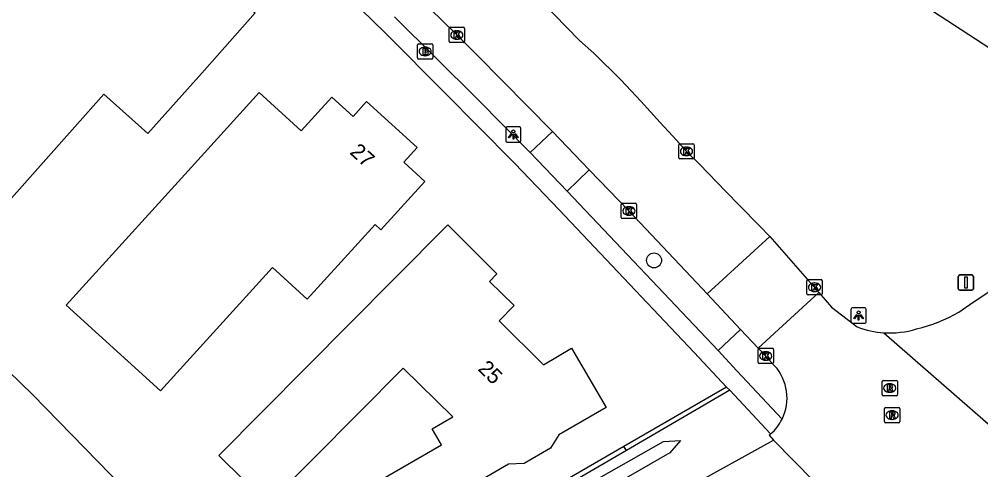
# Model space of a CAD drawing. Extents: x 160457 to 162082, y 388340 to 389736.
# Drawn here: x 160970 to 161032.9, y 389368.9 to 389398.4 of the extents above; entities that cross this region are included whole.
import ezdxf

# ---------------------------------------------------------------- set-up
doc = ezdxf.new("R2010")
doc.units = 0
for name, color, linetype in [('IMGEO_Berm_groen', 7, 'Continuous'), ('IMGEO_Boom', 7, 'Continuous'), ('IMGEO_Brandkraan', 7, 'Continuous'), ('IMGEO_Grasland_overig', 7, 'Continuous'), ('IMGEO_Haag', 7, 'Continuous'), ('IMGEO_Kolk', 7, 'Continuous'), ('IMGEO_Lichtpunt', 7, 'Continuous'), ('IMGEO_Pand', 7, 'Continuous'), ('IMGEO_Pand_nummerreeks', 7, 'Continuous'), ('IMGEO_Parkeervlak_halfverhard', 7, 'Continuous'), ('IMGEO_Rijbaan_lokaal_gesloten', 7, 'Continuous'), ('IMGEO_Rijbaan_lokaal_open', 7, 'Continuous'), ('IMGEO_Rioolput', 7, 'Continuous'), ('IMGEO_Verkeersbordpaal', 7, 'Continuous'), ('IMGEO_Voetpad_open', 7, 'Continuous'), ('IMGEO_Walbescherming', 7, 'Continuous'), ('IMGEO_Waterloop', 7, 'Continuous')]:
    doc.layers.add(name, color=color, linetype=linetype)

msp = doc.modelspace()

# ---------------------------------------------------------------- linework, layer by layer
at = {"layer": 'IMGEO_Berm_groen'}
for points in [[(161016.512, 389374.087), (161009.772, 389370.162)], [(160991.435, 389357.614), (160991.435, 389358.299), (160994.82, 389360.883), (161000, 389363.823), (161012.188, 389370.742), (161013.297, 389370.795), (161012.591, 389369.999), (161000, 389362.739), (160995.281, 389360.018), (160991.435, 389357.614)]]:
    msp.add_lwpolyline(points, dxfattribs=at)
at = {"layer": 'IMGEO_Boom'}
msp.add_circle((161011.564, 389382.582), 0.489, dxfattribs=at)
at = {"layer": 'IMGEO_Brandkraan'}
for p, q in [((160996.093, 389395.824), (160996.093, 389396.676)), ((160996.168, 389396.75), (160997.02, 389396.75)), ((160996.581, 389396.53), (160996.606, 389396.53)), ((160997.094, 389396.676), (160997.094, 389395.824)), ((160996.604, 389395.97), (160996.579, 389395.97)), ((160997.02, 389395.75), (160996.168, 389395.75))]:
    msp.add_line(p, q, dxfattribs=at)
for points in [[(160996.093, 389395.824), (160996.093, 389396.676)], [(160996.168, 389396.75), (160997.02, 389396.75)], [(160996.441, 389396.45), (160996.441, 389396.05), (160996.654, 389396.05)], [(160996.672, 389396.45), (160996.441, 389396.45)], [(160997.094, 389396.676), (160997.094, 389395.824)], [(160996.62, 389396.369), (160996.566, 389396.369), (160996.566, 389396.293)], [(160996.566, 389396.293), (160996.619, 389396.293)], [(160996.628, 389396.217), (160996.566, 389396.217), (160996.566, 389396.136)], [(160996.566, 389396.136), (160996.628, 389396.136)], [(160997.02, 389395.75), (160996.168, 389395.75)]]:
    msp.add_lwpolyline(points, dxfattribs=at)
for centre, radius, start, end in [((160996.17, 389396.674), 0.0765, 91.55205, 178.44795), ((160996.17, 389396.674), 0.0765, 91.55205, 178.44795), ((160996.676, 389396.305), 0.145, 59.4692, 91.53667), ((160996.701, 389396.352), 0.0922, 285.51372, 58.15012), ((160997.018, 389396.674), 0.0765, 1.55205, 88.44795), ((160997.018, 389396.674), 0.0765, 1.55205, 88.44795), ((160996.17, 389395.826), 0.0765, 181.55205, 268.44795), ((160996.17, 389395.826), 0.0765, 181.55205, 268.44795), ((160996.621, 389396.331), 0.0379, 267.82845, 90.93552), ((160996.629, 389396.176), 0.0404, 269.87594, 90.50774), ((160996.66, 389396.301), 0.251, 268.66757, 293.53466), ((160996.706, 389396.16), 0.105, 301.31148, 78.98903), ((160997.018, 389395.826), 0.0765, 271.55205, 358.44795), ((160997.018, 389395.826), 0.0765, 271.55205, 358.44795)]:
    msp.add_arc(centre, radius, start, end, dxfattribs=at)
for centre, major_axis, ratio, start_param, end_param in [((160996.58, 389396.25), (-0.387, 0.002), 0.722429, 4.712389, 7.853982), ((160996.605, 389396.25), (-0.39, 0.002), 0.717154, 1.570796, 4.712389)]:
    msp.add_ellipse(centre, major_axis=major_axis, ratio=ratio, start_param=start_param, end_param=end_param, dxfattribs=at)
at = {"layer": 'IMGEO_Grasland_overig'}
msp.add_lwpolyline([(161016.313, 389374.3), (161009.591, 389370.407)], dxfattribs=at)
at = {"layer": 'IMGEO_Haag'}
for points in [[(161009.591, 389370.407), (160986.83, 389357.226)], [(161009.772, 389370.162), (160987.087, 389356.954)], [(161009.772, 389370.162), (161009.591, 389370.407)]]:
    msp.add_lwpolyline(points, dxfattribs=at)
at = {"layer": 'IMGEO_Kolk'}
for p, q in [((160998.165, 389396.9), (160998.165, 389397.752)), ((160998.24, 389397.826), (160999.092, 389397.826)), ((160999.166, 389397.752), (160999.166, 389396.9)), ((160998.676, 389397.046), (160998.651, 389397.046)), ((160998.653, 389397.606), (160998.678, 389397.606)), ((160999.092, 389396.826), (160998.24, 389396.826)), ((161013.185, 389389.289), (161013.185, 389390.141)), ((161013.26, 389390.215), (161014.112, 389390.215)), ((161014.186, 389390.141), (161014.186, 389389.289)), ((161013.673, 389389.995), (161013.698, 389389.995)), ((161014.112, 389389.215), (161013.26, 389389.215)), ((161013.696, 389389.435), (161013.671, 389389.435)), ((161009.423, 389385.391), (161009.423, 389386.243)), ((161009.498, 389386.317), (161010.35, 389386.317)), ((161009.911, 389386.097), (161009.936, 389386.097)), ((161010.424, 389386.243), (161010.424, 389385.391)), ((161010.35, 389385.317), (161009.498, 389385.317)), ((161009.934, 389385.537), (161009.909, 389385.537)), ((161021.637, 389381.328), (161022.489, 389381.328)), ((161021.562, 389380.402), (161021.562, 389381.254)), ((161022.05, 389381.108), (161022.075, 389381.108)), ((161022.563, 389381.254), (161022.563, 389380.402)), ((161022.489, 389380.328), (161021.637, 389380.328)), ((161022.073, 389380.548), (161022.048, 389380.548)), ((161018.366, 389375.907), (161018.366, 389376.759)), ((161018.441, 389376.833), (161019.293, 389376.833)), ((161018.854, 389376.613), (161018.879, 389376.613)), ((161019.367, 389376.759), (161019.367, 389375.907)), ((161019.293, 389375.833), (161018.441, 389375.833)), ((161018.877, 389376.053), (161018.852, 389376.053))]:
    msp.add_line(p, q, dxfattribs=at)
for points in [[(160998.165, 389396.9), (160998.165, 389397.752)], [(160998.24, 389397.826), (160999.092, 389397.826)], [(160999.166, 389397.752), (160999.166, 389396.9)], [(160998.486, 389397.526), (160998.609, 389397.526), (160998.609, 389397.375), (160998.739, 389397.526), (160998.903, 389397.526), (160998.757, 389397.375), (160998.91, 389397.126), (160998.758, 389397.126), (160998.673, 389397.29), (160998.609, 389397.223), (160998.609, 389397.126), (160998.486, 389397.126), (160998.486, 389397.526)], [(160999.092, 389396.826), (160998.24, 389396.826)], [(161013.185, 389389.289), (161013.185, 389390.141)], [(161013.26, 389390.215), (161014.112, 389390.215)], [(161014.186, 389390.141), (161014.186, 389389.289)], [(161013.506, 389389.915), (161013.629, 389389.915), (161013.629, 389389.764), (161013.759, 389389.915), (161013.923, 389389.915), (161013.777, 389389.764), (161013.93, 389389.515), (161013.778, 389389.515), (161013.693, 389389.679), (161013.629, 389389.612), (161013.629, 389389.515), (161013.506, 389389.515), (161013.506, 389389.915)], [(161014.112, 389389.215), (161013.26, 389389.215)], [(161009.423, 389385.391), (161009.423, 389386.243)], [(161009.498, 389386.317), (161010.35, 389386.317)], [(161009.744, 389386.017), (161009.867, 389386.017), (161009.867, 389385.866), (161009.997, 389386.017), (161010.161, 389386.017), (161010.015, 389385.866), (161010.168, 389385.617), (161010.016, 389385.617), (161009.931, 389385.781), (161009.867, 389385.714), (161009.867, 389385.617), (161009.744, 389385.617), (161009.744, 389386.017)], [(161010.424, 389386.243), (161010.424, 389385.391)], [(161010.35, 389385.317), (161009.498, 389385.317)], [(161021.637, 389381.328), (161022.489, 389381.328)], [(161021.562, 389380.402), (161021.562, 389381.254)], [(161021.883, 389381.028), (161022.006, 389381.028), (161022.006, 389380.877), (161022.136, 389381.028), (161022.3, 389381.028), (161022.154, 389380.877), (161022.307, 389380.628), (161022.155, 389380.628), (161022.07, 389380.792), (161022.006, 389380.725), (161022.006, 389380.628), (161021.883, 389380.628), (161021.883, 389381.028)], [(161022.563, 389381.254), (161022.563, 389380.402)], [(161022.489, 389380.328), (161021.637, 389380.328)], [(161018.366, 389375.907), (161018.366, 389376.759)], [(161018.441, 389376.833), (161019.293, 389376.833)], [(161018.687, 389376.533), (161018.81, 389376.533), (161018.81, 389376.382), (161018.94, 389376.533), (161019.104, 389376.533), (161018.958, 389376.382), (161019.111, 389376.133), (161018.959, 389376.133), (161018.874, 389376.297), (161018.81, 389376.23), (161018.81, 389376.133), (161018.687, 389376.133), (161018.687, 389376.533)], [(161019.367, 389376.759), (161019.367, 389375.907)], [(161019.293, 389375.833), (161018.441, 389375.833)]]:
    msp.add_lwpolyline(points, dxfattribs=at)
for centre, start, end in [((160998.242, 389397.75), 91.55205, 178.44795), ((160998.242, 389397.75), 91.55205, 178.44795), ((160999.09, 389397.75), 1.55205, 88.44795), ((160999.09, 389397.75), 1.55205, 88.44795), ((160998.242, 389396.902), 181.55205, 268.44795), ((160998.242, 389396.902), 181.55205, 268.44795), ((160999.09, 389396.902), 271.55205, 358.44795), ((160999.09, 389396.902), 271.55205, 358.44795), ((161013.262, 389390.139), 91.55205, 178.44795), ((161013.262, 389390.139), 91.55205, 178.44795), ((161014.11, 389390.139), 1.55205, 88.44795), ((161014.11, 389390.139), 1.55205, 88.44795), ((161013.262, 389389.291), 181.55205, 268.44795), ((161013.262, 389389.291), 181.55205, 268.44795), ((161014.11, 389389.291), 271.55205, 358.44795), ((161014.11, 389389.291), 271.55205, 358.44795), ((161009.5, 389386.241), 91.55205, 178.44795), ((161009.5, 389386.241), 91.55205, 178.44795), ((161010.348, 389386.241), 1.55205, 88.44795), ((161010.348, 389386.241), 1.55205, 88.44795), ((161009.5, 389385.393), 181.55205, 268.44795), ((161009.5, 389385.393), 181.55205, 268.44795), ((161010.348, 389385.393), 271.55205, 358.44795), ((161010.348, 389385.393), 271.55205, 358.44795), ((161021.639, 389381.252), 91.55205, 178.44795), ((161021.639, 389381.252), 91.55205, 178.44795), ((161022.487, 389381.252), 1.55205, 88.44795), ((161022.487, 389381.252), 1.55205, 88.44795), ((161021.639, 389380.404), 181.55205, 268.44795), ((161021.639, 389380.404), 181.55205, 268.44795), ((161022.487, 389380.404), 271.55205, 358.44795), ((161022.487, 389380.404), 271.55205, 358.44795), ((161018.443, 389376.757), 91.55205, 178.44795), ((161018.443, 389376.757), 91.55205, 178.44795), ((161019.291, 389376.757), 1.55205, 88.44795), ((161019.291, 389376.757), 1.55205, 88.44795), ((161018.443, 389375.909), 181.55205, 268.44795), ((161018.443, 389375.909), 181.55205, 268.44795), ((161019.291, 389375.909), 271.55205, 358.44795), ((161019.291, 389375.909), 271.55205, 358.44795)]:
    msp.add_arc(centre, 0.0765, start, end, dxfattribs=at)
for centre, major_axis, ratio, start_param, end_param in [((160998.652, 389397.326), (-0.387, 0.002), 0.722429, 4.712389, 7.853982), ((160998.677, 389397.326), (-0.39, 0.002), 0.717154, 1.570796, 4.712389), ((161013.672, 389389.715), (-0.387, 0.002), 0.722429, 4.712389, 7.853982), ((161013.697, 389389.715), (-0.39, 0.002), 0.717154, 1.570796, 4.712389), ((161009.91, 389385.817), (-0.387, 0.002), 0.722429, 4.712389, 7.853982), ((161009.935, 389385.817), (-0.39, 0.002), 0.717154, 1.570796, 4.712389), ((161022.049, 389380.828), (-0.387, 0.002), 0.722429, 4.712389, 7.853982), ((161022.074, 389380.828), (-0.39, 0.002), 0.717154, 1.570796, 4.712389), ((161018.853, 389376.333), (-0.387, 0.002), 0.722429, 4.712389, 7.853982), ((161018.878, 389376.333), (-0.39, 0.002), 0.717154, 1.570796, 4.712389)]:
    msp.add_ellipse(centre, major_axis=major_axis, ratio=ratio, start_param=start_param, end_param=end_param, dxfattribs=at)
at = {"layer": 'IMGEO_Lichtpunt'}
for p, q in [((161001.865, 389391.217), (161001.865, 389390.41)), ((161001.865, 389391.217), (161001.865, 389390.41)), ((161002.767, 389391.312), (161001.959, 389391.312)), ((161002.767, 389391.312), (161001.959, 389391.312)), ((161002.861, 389390.41), (161002.861, 389391.217)), ((161002.861, 389390.41), (161002.861, 389391.217)), ((161001.959, 389390.316), (161002.767, 389390.316)), ((161001.959, 389390.316), (161002.767, 389390.316)), ((161025.347, 389379.477), (161024.539, 389379.477)), ((161025.347, 389379.477), (161024.539, 389379.477)), ((161024.445, 389379.382), (161024.445, 389378.575)), ((161024.445, 389379.382), (161024.445, 389378.575)), ((161025.441, 389378.575), (161025.441, 389379.382)), ((161025.441, 389378.575), (161025.441, 389379.382)), ((161024.539, 389378.481), (161025.347, 389378.481)), ((161024.539, 389378.481), (161025.347, 389378.481))]:
    msp.add_line(p, q, dxfattribs=at)
for points in [[(161002.239, 389390.881), (161002.278, 389390.853), (161002.09, 389390.591), (161002.052, 389390.618), (161002.239, 389390.881)], [(161002.341, 389390.833), (161002.388, 389390.833), (161002.388, 389390.511), (161002.341, 389390.511), (161002.341, 389390.833)], [(161002.451, 389390.853), (161002.489, 389390.88), (161002.676, 389390.618), (161002.637, 389390.59), (161002.451, 389390.853)], [(161024.819, 389379.046), (161024.858, 389379.018), (161024.67, 389378.756), (161024.632, 389378.783), (161024.819, 389379.046)], [(161024.921, 389378.998), (161024.968, 389378.998), (161024.968, 389378.676), (161024.921, 389378.676), (161024.921, 389378.998)], [(161025.031, 389379.018), (161025.069, 389379.045), (161025.256, 389378.783), (161025.217, 389378.755), (161025.031, 389379.018)]]:
    msp.add_lwpolyline(points, dxfattribs=at)
for centre in [(161002.364, 389391.015), (161024.944, 389379.18)]:
    msp.add_circle(centre, 0.0994, dxfattribs=at)
for centre, start, end in [((161001.959, 389391.217), 90, 180), ((161001.959, 389391.217), 90, 180), ((161002.767, 389391.217), 0, 90), ((161002.767, 389391.217), 0, 90), ((161001.959, 389390.41), 180, 270), ((161001.959, 389390.41), 180, 270), ((161002.767, 389390.41), 270, 0), ((161002.767, 389390.41), 270, 360), ((161024.539, 389379.382), 90, 180), ((161024.539, 389379.382), 90, 180), ((161025.347, 389379.382), 0, 90), ((161025.347, 389379.382), 0, 90), ((161024.539, 389378.575), 180, 270), ((161024.539, 389378.575), 180, 270), ((161025.347, 389378.575), 270, 0), ((161025.347, 389378.575), 270, 360)]:
    msp.add_arc(centre, 0.0946, start, end, dxfattribs=at)
at = {"layer": 'IMGEO_Pand'}
for points in [[(160982.158, 389395.034), (160978.461, 389390.885), (160975.591, 389393.443), (160967.983, 389384.906), (160961.658, 389390.575), (160970.037, 389399.961), (160972.339, 389402.54), (160974.855, 389400.291), (160975.288, 389400.776), (160975.646, 389400.456), (160976.262, 389401.146), (160979.167, 389404.403), (160980.385, 389403.308), (160981.347, 389404.377), (160985.211, 389400.936), (160984.254, 389399.862), (160985.484, 389398.766), (160982.158, 389395.034)], [(160985.738, 389393.565), (160988.493, 389391.063), (160990.492, 389393.264), (160991.888, 389391.996), (160992.769, 389392.966), (160996.079, 389389.975), (160995.192, 389388.999), (160996.575, 389387.743), (160993.707, 389384.587), (160993.322, 389384.936), (160988.882, 389380.05), (160986.606, 389382.119), (160979.284, 389374.061), (160973.108, 389379.658), (160982.377, 389389.864), (160985.738, 389393.565)], [(160994.552, 389381.352), (160998.075, 389384.899), (161000, 389382.987), (161001.282, 389381.713), (161000.795, 389381.21), (161002.42, 389379.637), (161001.429, 389378.632), (161004.337, 389375.763), (161006.156, 389376.833), (161008.429, 389372.954), (161005.344, 389371.173), (161004.793, 389370.294), (161003.074, 389369.291), (161002.038, 389369.247), (161000, 389368.053), (160995.219, 389365.251), (160993.58, 389368.178), (160997.657, 389370.524), (160997.058, 389371.565), (160998.411, 389372.343), (160995.156, 389375.536), (160986.327, 389366.645), (160983.096, 389369.814), (160994.552, 389381.352)]]:
    msp.add_lwpolyline(points, dxfattribs=at)
at = {"layer": 'IMGEO_Parkeervlak_halfverhard'}
msp.add_lwpolyline([(161015.751, 389376.69), (161017.227, 389378.07)], dxfattribs=at)
at = {"layer": 'IMGEO_Rijbaan_lokaal_gesloten'}
for points in [[(161019.13, 389384.139), (161018.472, 389384.834), (161017.163, 389386.181), (161016.263, 389387.098), (161014.539, 389388.867), (161013.686, 389389.715), (161013.036, 389390.45), (161011.969, 389391.608), (161010.698, 389392.992), (161009.41, 389394.359), (161007.619, 389396.125), (161006.697, 389396.957), (161000.88, 389402.946)], [(160996.012, 389399.947), (160998.665, 389397.325), (161000, 389396.003), (161004.919, 389391.008)], [(161031.496, 389379.203), (161032.425, 389379.856), (161034.376, 389381.127), (161046.909, 389388.681), (161051.417, 389391.391)], [(161004.919, 389391.008), (161007.317, 389388.51)], [(161007.317, 389388.51), (161009.923, 389385.816), (161014.704, 389380.752), (161015.038, 389380.397)], [(161022.331, 389380.487), (161023.176, 389379.535), (161024.851, 389378.23)], [(161026.599, 389377.851), (161036.133, 389369.524)], [(161018.376, 389376.849), (161018.457, 389376.762), (161018.884, 389376.313), (161019.453, 389375.686)], [(160993.744, 389355.113), (160995.88, 389356.804), (160997.521, 389358.088), (161000.026, 389359.608), (161005.272, 389362.683), (161007.24, 389363.98), (161013.626, 389367.649), (161019.381, 389370.829)], [(161019.173, 389371.238), (161019.091, 389371.146), (161019.381, 389370.829)], [(161019.381, 389370.829), (161022.01, 389368.151), (161022.244, 389367.801)]]:
    msp.add_lwpolyline(points, dxfattribs=at)
for centre, radius, start, end in [((161026.546, 389387.598), 9.746, 282.94287, 300.52422), ((161026.983, 389383.843), 6.004, 249.20019, 266.33287), ((161026.982, 389383.806), 5.967, 266.31625, 287.01914), ((161017.151, 389373.596), 3.109, 333.47847, 42.23707), ((161017.745, 389373.139), 2.378, 306.90289, 336.93934)]:
    msp.add_arc(centre, radius, start, end, dxfattribs=at)
at = {"layer": 'IMGEO_Rijbaan_lokaal_open'}
for points in [[(161015.038, 389380.397), (161019.13, 389384.139)], [(161019.13, 389384.139), (161021.589, 389381.365), (161022.063, 389380.828), (161022.21, 389380.623), (161022.331, 389380.487)], [(161015.038, 389380.397), (161017.227, 389378.07)], [(161022.331, 389380.487), (161018.376, 389376.849)], [(161017.227, 389378.07), (161018.376, 389376.849)]]:
    msp.add_lwpolyline(points, dxfattribs=at)
at = {"layer": 'IMGEO_Rioolput'}
for p, q in [((161026.476, 389373.809), (161026.476, 389374.661)), ((161026.551, 389374.735), (161027.403, 389374.735)), ((161026.964, 389374.515), (161026.989, 389374.515)), ((161027.477, 389374.661), (161027.477, 389373.809)), ((161026.987, 389373.955), (161026.962, 389373.955)), ((161027.403, 389373.735), (161026.551, 389373.735)), ((161026.631, 389372.042), (161026.631, 389372.894)), ((161026.706, 389372.968), (161027.558, 389372.968)), ((161027.119, 389372.748), (161027.144, 389372.748)), ((161027.632, 389372.894), (161027.632, 389372.042)), ((161027.558, 389371.968), (161026.706, 389371.968)), ((161027.142, 389372.188), (161027.117, 389372.188))]:
    msp.add_line(p, q, dxfattribs=at)
for points in [[(161026.476, 389373.809), (161026.476, 389374.661)], [(161026.551, 389374.735), (161027.403, 389374.735)], [(161027.065, 389374.433), (161026.813, 389374.435), (161026.813, 389374.035)], [(161027.477, 389374.661), (161027.477, 389373.809)], [(161026.813, 389374.035), (161026.937, 389374.035), (161026.937, 389374.197), (161026.948, 389374.197)], [(161026.991, 389374.354), (161026.937, 389374.354), (161026.937, 389374.273)], [(161026.937, 389374.273), (161026.989, 389374.273)], [(161026.995, 389374.168), (161027.066, 389374.035), (161027.206, 389374.035), (161027.141, 389374.161)], [(161027.403, 389373.735), (161026.551, 389373.735)], [(161026.631, 389372.042), (161026.631, 389372.894)], [(161026.706, 389372.968), (161027.558, 389372.968)], [(161027.22, 389372.666), (161026.968, 389372.668), (161026.968, 389372.268)], [(161027.146, 389372.587), (161027.092, 389372.587), (161027.092, 389372.506)], [(161027.632, 389372.894), (161027.632, 389372.042)], [(161027.558, 389371.968), (161026.706, 389371.968)], [(161026.968, 389372.268), (161027.092, 389372.268), (161027.092, 389372.43), (161027.103, 389372.43)], [(161027.092, 389372.506), (161027.144, 389372.506)], [(161027.15, 389372.401), (161027.221, 389372.268), (161027.361, 389372.268), (161027.296, 389372.394)]]:
    msp.add_lwpolyline(points, dxfattribs=at)
for centre, radius, start, end in [((161026.553, 389374.659), 0.0765, 91.55205, 178.44795), ((161026.553, 389374.659), 0.0765, 91.55205, 178.44795), ((161027.064, 389374.323), 0.109, 350.36119, 89.41601), ((161027.401, 389374.659), 0.0765, 1.55205, 88.44795), ((161027.401, 389374.659), 0.0765, 1.55205, 88.44795), ((161026.553, 389373.811), 0.0765, 181.55205, 268.44795), ((161026.553, 389373.811), 0.0765, 181.55205, 268.44795), ((161026.947, 389374.144), 0.0533, 26.02933, 88.69889), ((161026.973, 389374.462), 0.19, 274.7715, 282.96867), ((161026.997, 389374.258), 0.0964, 77.00612, 93.18647), ((161027.011, 389374.315), 0.0378, 276.66336, 79.67722), ((161027.062, 389374.323), 0.112, 277.58423, 350.98172), ((161027.046, 389374.108), 0.108, 29.51342, 73.79051), ((161027.401, 389373.811), 0.0765, 271.55205, 358.44795), ((161027.401, 389373.811), 0.0765, 271.55205, 358.44795), ((161026.708, 389372.892), 0.0765, 91.55205, 178.44795), ((161026.708, 389372.892), 0.0765, 91.55205, 178.44795), ((161027.152, 389372.491), 0.0964, 77.00612, 93.18647), ((161027.166, 389372.548), 0.0378, 276.66336, 79.67722), ((161027.219, 389372.556), 0.109, 350.36119, 89.41601), ((161027.217, 389372.556), 0.112, 277.58423, 350.98172), ((161027.556, 389372.892), 0.0765, 1.55205, 88.44795), ((161027.556, 389372.892), 0.0765, 1.55205, 88.44795), ((161026.708, 389372.044), 0.0765, 181.55205, 268.44795), ((161026.708, 389372.044), 0.0765, 181.55205, 268.44795), ((161027.102, 389372.377), 0.0533, 26.02933, 88.69889), ((161027.128, 389372.695), 0.19, 274.7715, 282.96867), ((161027.201, 389372.341), 0.108, 29.51342, 73.79051), ((161027.556, 389372.044), 0.0765, 271.55205, 358.44795), ((161027.556, 389372.044), 0.0765, 271.55205, 358.44795)]:
    msp.add_arc(centre, radius, start, end, dxfattribs=at)
for centre, major_axis, ratio, start_param, end_param in [((161026.963, 389374.235), (-0.387, 0.002), 0.722429, 4.712389, 7.853982), ((161026.988, 389374.235), (-0.39, 0.002), 0.717154, 1.570796, 4.712389), ((161027.118, 389372.468), (-0.387, 0.002), 0.722429, 4.712389, 7.853982), ((161027.143, 389372.468), (-0.39, 0.002), 0.717154, 1.570796, 4.712389)]:
    msp.add_ellipse(centre, major_axis=major_axis, ratio=ratio, start_param=start_param, end_param=end_param, dxfattribs=at)
at = {"layer": 'IMGEO_Verkeersbordpaal'}
for p, q in [((161031.462, 389380.733), (161031.462, 389381.533)), ((161031.462, 389381.533), (161031.462, 389380.733)), ((161031.562, 389381.633), (161032.352, 389381.633)), ((161032.352, 389381.633), (161031.562, 389381.633)), ((161032.452, 389381.533), (161032.452, 389380.733)), ((161032.452, 389380.733), (161032.452, 389381.533)), ((161032.352, 389380.633), (161031.562, 389380.633)), ((161031.562, 389380.633), (161032.352, 389380.633))]:
    msp.add_line(p, q, dxfattribs=at)
msp.add_lwpolyline([(161031.882, 389381.508), (161032.032, 389381.508), (161032.032, 389380.758), (161031.882, 389380.758), (161031.882, 389381.508)], dxfattribs=at)
for centre, start, end in [((161031.562, 389381.533), 90, 180), ((161031.562, 389381.533), 90, 180), ((161032.352, 389381.533), 0, 90), ((161032.352, 389381.533), 360, 90), ((161031.562, 389380.733), 180, 270), ((161031.562, 389380.733), 180, 270), ((161032.352, 389380.733), 270, 0), ((161032.352, 389380.733), 270, 0)]:
    msp.add_arc(centre, 0.1, start, end, dxfattribs=at)
at = {"layer": 'IMGEO_Voetpad_open'}
for points in [[(161016.313, 389374.3), (161014.192, 389376.571), (161005.365, 389385.895), (161002.452, 389388.929), (161000, 389391.41), (160997.994, 389393.439), (160993.972, 389397.455), (160990.811, 389400.552), (160982.636, 389408.507), (160979.832, 389411.428), (160977.517, 389413.471), (160976.34, 389414.51), (160974.082, 389416.523), (160966.607, 389423.095), (160964.239, 389422.307), (160963.399, 389421.82), (160962.869, 389421.415), (160960.162, 389418.042)], [(160994.591, 389398.516), (161000, 389393.139), (161003.472, 389389.632)], [(161003.472, 389389.632), (161004.919, 389391.008)], [(161005.875, 389387.112), (161003.472, 389389.632)], [(161007.317, 389388.51), (161005.875, 389387.112)], [(161005.875, 389387.112), (161015.751, 389376.69)], [(161019.933, 389372.208), (161016.974, 389375.359), (161015.751, 389376.69)], [(161016.512, 389374.087), (161016.313, 389374.3)], [(161019.173, 389371.238), (161016.512, 389374.087)]]:
    msp.add_lwpolyline(points, dxfattribs=at)
at = {"layer": 'IMGEO_Walbescherming'}
for points in [[(160970.927, 389373.782), (160963.707, 389380.804), (160950.35, 389393.379), (160944.878, 389398.192)], [(160986.83, 389357.226), (160978.562, 389365.975), (160970.927, 389373.782)]]:
    msp.add_lwpolyline(points, dxfattribs=at)
at = {"layer": 'IMGEO_Waterloop'}
for points in [[(161010.536, 389411.149), (161018.585, 389406.203), (161042.387, 389390.676), (161044.238, 389389.035), (161046.315, 389391.483), (161043.117, 389393.837), (161037.049, 389396.752), (161031.203, 389401.526)], [(160986.83, 389357.226), (160978.562, 389365.975), (160970.927, 389373.782), (160963.707, 389380.804), (160950.35, 389393.379), (160944.878, 389398.192)]]:
    msp.add_lwpolyline(points, dxfattribs=at)
msp.add_arc((160550.664, 388952.866), 588.456, 44.06856, 47.054514, dxfattribs=at)

# ---------------------------------------------------------------- texts
at = {"layer": 'IMGEO_Pand_nummerreeks'}
for s, rotation, p in [('27', 317.89823, (160991.612, 389389.591)), ('25', 315.38679, (160999.991, 389375.443))]:
    msp.add_text(s, height=1, rotation=rotation, dxfattribs=at).set_placement(p)

doc.saveas('drawing.dxf')
